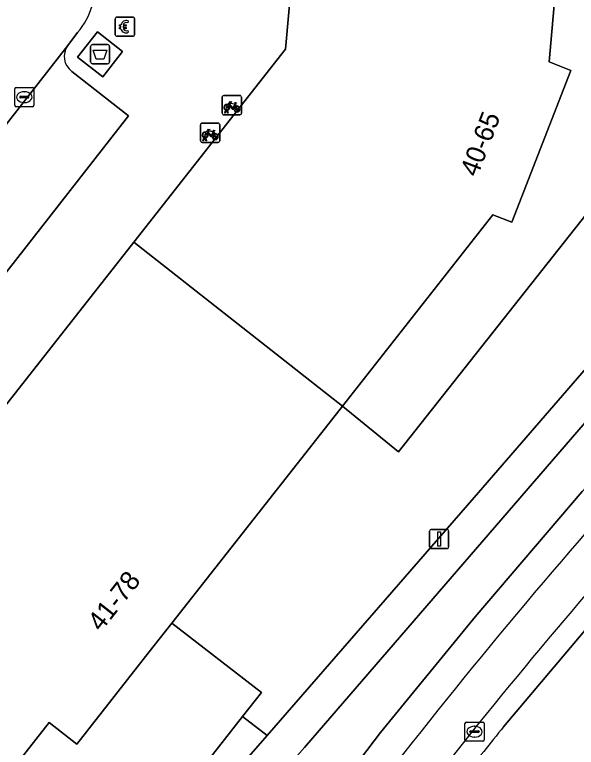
# Model space of a CAD drawing. Extents: x 160304 to 160955, y 383684 to 384161.
# Drawn here: x 160834.76 to 160864.04, y 383795.43 to 383833.59 of the extents above; entities that cross this region are included whole.
import ezdxf

# ---------------------------------------------------------------- set-up
doc = ezdxf.new("R2010")
doc.units = 0
for name, color, linetype in [('IMGEO_Afval_apart_plaats', 7, 'Continuous'), ('IMGEO_Betaalautomaat', 7, 'Continuous'), ('IMGEO_Erf', 7, 'Continuous'), ('IMGEO_Fietsenrek', 7, 'Continuous'), ('IMGEO_Fietspad_open', 7, 'Continuous'), ('IMGEO_Groenvoorziening', 7, 'Continuous'), ('IMGEO_Kolk', 7, 'Continuous'), ('IMGEO_Lichtmast', 7, 'Continuous'), ('IMGEO_Pand', 7, 'Continuous'), ('IMGEO_Pand_nummerreeks', 7, 'Continuous'), ('IMGEO_Parkeervlak_open', 7, 'Continuous'), ('IMGEO_Rijbaan_lokaal_open', 7, 'Continuous'), ('IMGEO_Voetpad_gesloten', 7, 'Continuous'), ('IMGEO_Voetpad_open', 7, 'Continuous')]:
    doc.layers.add(name, color=color, linetype=linetype)

msp = doc.modelspace()

# ---------------------------------------------------------------- linework, layer by layer
at = {"layer": 'IMGEO_Afval_apart_plaats'}
for p, q in [((160838.717, 383831.132), (160838.717, 383831.932)), ((160838.717, 383831.932), (160838.717, 383831.132)), ((160838.817, 383832.032), (160839.607, 383832.032)), ((160839.607, 383832.032), (160838.817, 383832.032)), ((160839.707, 383831.932), (160839.707, 383831.132)), ((160839.707, 383831.132), (160839.707, 383831.932)), ((160839.607, 383831.032), (160838.817, 383831.032)), ((160838.817, 383831.032), (160839.607, 383831.032))]:
    msp.add_line(p, q, dxfattribs=at)
msp.add_lwpolyline([(160838.86, 383831.746), (160839.564, 383831.746), (160839.415, 383831.276), (160839.009, 383831.276), (160838.86, 383831.746)], dxfattribs=at)
for centre, start, end in [((160838.817, 383831.932), 90, 180), ((160838.817, 383831.932), 90, 180), ((160839.607, 383831.932), 0, 90), ((160839.607, 383831.932), 360, 90), ((160838.817, 383831.132), 180, 270), ((160838.817, 383831.132), 180, 270), ((160839.607, 383831.132), 270, 0), ((160839.607, 383831.132), 270, 0)]:
    msp.add_arc(centre, 0.1, start, end, dxfattribs=at)
at = {"layer": 'IMGEO_Betaalautomaat'}
for p, q in [((160840.008, 383832.538), (160840.008, 383833.379)), ((160840.008, 383833.379), (160840.008, 383832.538)), ((160840.083, 383833.462), (160840.924, 383833.462)), ((160840.924, 383833.462), (160840.083, 383833.462)), ((160841.007, 383833.388), (160841.007, 383832.547)), ((160841.007, 383832.547), (160841.007, 383833.388)), ((160840.291, 383832.926), (160840.291, 383832.994)), ((160840.412, 383832.994), (160840.412, 383832.926)), ((160840.67, 383833.267), (160840.653, 383833.167)), ((160840.657, 383832.761), (160840.679, 383832.674)), ((160840.933, 383832.463), (160840.092, 383832.463)), ((160840.092, 383832.463), (160840.933, 383832.463))]:
    msp.add_line(p, q, dxfattribs=at)
for points in [[(160840.291, 383832.994), (160840.222, 383832.994), (160840.222, 383833.063), (160840.301, 383833.063)], [(160840.423, 383833.063), (160840.57, 383833.063), (160840.57, 383832.994), (160840.412, 383832.994)], [(160840.296, 383832.857), (160840.222, 383832.857), (160840.222, 383832.926), (160840.291, 383832.926)], [(160840.412, 383832.926), (160840.57, 383832.926), (160840.57, 383832.857), (160840.426, 383832.857)]]:
    msp.add_lwpolyline(points, dxfattribs=at)
for centre, radius, start, end in [((160840.086, 383833.385), 0.0779, 92.4484, 184.2845), ((160840.086, 383833.385), 0.0779, 92.4484, 184.2845), ((160840.93, 383833.385), 0.0779, 2.4484, 94.2845), ((160840.93, 383833.385), 0.0779, 2.4484, 94.2845), ((160840.584, 383832.987), 0.293, 73.014, 165.0139), ((160840.59, 383833), 0.179, 69.3236, 159.5683), ((160840.557, 383832.912), 0.267, 191.8096, 297.0389), ((160840.59, 383832.927), 0.179, 202.7625, 291.8693), ((160840.086, 383832.541), 0.0779, 182.4484, 274.2845), ((160840.086, 383832.541), 0.0779, 182.4484, 274.2845), ((160840.93, 383832.541), 0.0779, 272.4484, 4.2845), ((160840.93, 383832.541), 0.0779, 272.4484, 4.2845)]:
    msp.add_arc(centre, radius, start, end, dxfattribs=at)
at = {"layer": 'IMGEO_Erf'}
for points in [[(160867.154, 383826.483), (160870.895, 383862.33), (160862.472, 383878.595), (160857.274, 383875.816), (160863.179, 383864.695), (160864.295, 383864.926), (160865.99, 383856.743), (160864.863, 383856.51), (160863.738, 383843.778), (160862.62, 383831.129), (160863.763, 383830.681), (160860.673, 383822.784), (160859.69, 383823.168), (160851.843, 383813.196), (160854.767, 383810.821)], [(160846.646, 383797.038), (160847.628, 383798.289), (160842.953, 383801.897), (160841.97, 383800.647), (160837.998, 383795.599), (160836.555, 383796.734), (160832.747, 383791.894), (160828.938, 383787.053), (160830.345, 383785.946), (160825.34, 383779.585), (160820.334, 383773.223), (160818.929, 383774.328), (160815.045, 383769.391), (160813.163, 383770.872), (160809.79, 383766.584), (160819.879, 383762.965), (160820.676, 383762.544), (160823.588, 383766.411), (160823.392, 383766.595), (160830.29, 383775.722), (160830.106, 383775.963)]]:
    msp.add_lwpolyline(points, close=True, dxfattribs=at)
at = {"layer": 'IMGEO_Fietsenrek'}
for p, q in [((160845.582, 383828.452), (160845.582, 383829.293)), ((160845.582, 383829.293), (160845.582, 383828.452)), ((160845.657, 383829.377), (160846.498, 383829.377)), ((160846.498, 383829.377), (160845.657, 383829.377)), ((160846.582, 383829.302), (160846.582, 383828.461)), ((160846.582, 383828.461), (160846.582, 383829.302)), ((160846.269, 383828.926), (160846.305, 383828.831)), ((160845.709, 383828.461), (160845.748, 383828.621)), ((160845.743, 383828.461), (160845.709, 383828.461)), ((160845.778, 383828.609), (160845.743, 383828.461)), ((160845.82, 383828.633), (160845.819, 383828.637)), ((160845.861, 383828.461), (160845.827, 383828.603)), ((160845.851, 383828.644), (160845.852, 383828.637)), ((160845.859, 383828.607), (160845.894, 383828.461)), ((160845.894, 383828.461), (160845.861, 383828.461)), ((160846.507, 383828.377), (160845.666, 383828.377)), ((160845.666, 383828.377), (160846.507, 383828.377)), ((160844.45, 383827.014), (160844.45, 383827.855)), ((160844.45, 383827.855), (160844.45, 383827.014)), ((160844.525, 383827.939), (160845.366, 383827.939)), ((160845.366, 383827.939), (160844.525, 383827.939)), ((160845.45, 383827.864), (160845.45, 383827.023)), ((160845.45, 383827.023), (160845.45, 383827.864)), ((160845.137, 383827.488), (160845.173, 383827.393)), ((160845.375, 383826.939), (160844.534, 383826.939)), ((160844.534, 383826.939), (160845.375, 383826.939)), ((160844.577, 383827.023), (160844.616, 383827.183)), ((160844.611, 383827.023), (160844.577, 383827.023)), ((160844.646, 383827.171), (160844.611, 383827.023)), ((160844.688, 383827.195), (160844.687, 383827.199)), ((160844.729, 383827.023), (160844.695, 383827.165)), ((160844.719, 383827.206), (160844.72, 383827.199)), ((160844.727, 383827.169), (160844.762, 383827.023)), ((160844.762, 383827.023), (160844.729, 383827.023))]:
    msp.add_line(p, q, dxfattribs=at)
for points in [[(160845.916, 383828.851), (160845.864, 383828.761), (160845.824, 383828.736), (160845.825, 383828.783), (160845.88, 383828.877)], [(160845.895, 383828.903), (160845.99, 383829.067), (160846.076, 383829.053), (160846.078, 383829.044), (160846.022, 383829.033), (160845.995, 383828.988), (160846.251, 383828.947)], [(160846.191, 383828.659), (160846.141, 383828.659), (160845.95, 383828.91), (160845.931, 383828.878)], [(160846.238, 383828.922), (160845.981, 383828.963), (160845.964, 383828.934), (160846.131, 383828.714), (160846.238, 383828.922)], [(160846.286, 383828.824), (160846.256, 383828.901), (160846.147, 383828.683), (160846.19, 383828.683)], [(160846.22, 383828.683), (160846.34, 383828.682), (160846.296, 383828.796)], [(160846.316, 383828.803), (160846.371, 383828.658), (160846.221, 383828.658)], [(160846.251, 383828.947), (160846.276, 383828.996), (160846.27, 383829), (160846.247, 383829.004), (160846.235, 383829.011), (160846.234, 383829.014), (160846.236, 383829.019), (160846.331, 383829.004), (160846.333, 383828.994), (160846.323, 383828.981), (160846.311, 383828.975), (160846.297, 383828.981), (160846.269, 383828.926)], [(160844.784, 383827.413), (160844.732, 383827.323), (160844.692, 383827.298), (160844.693, 383827.345), (160844.748, 383827.439)], [(160844.763, 383827.465), (160844.858, 383827.629), (160844.944, 383827.615), (160844.946, 383827.606), (160844.89, 383827.595), (160844.863, 383827.55), (160845.119, 383827.509)], [(160845.059, 383827.221), (160845.009, 383827.221), (160844.818, 383827.472), (160844.799, 383827.44)], [(160845.106, 383827.484), (160844.849, 383827.525), (160844.832, 383827.496), (160844.999, 383827.276), (160845.106, 383827.484)], [(160845.154, 383827.386), (160845.124, 383827.463), (160845.015, 383827.245), (160845.058, 383827.245)], [(160845.088, 383827.245), (160845.208, 383827.244), (160845.164, 383827.358)], [(160845.184, 383827.365), (160845.239, 383827.22), (160845.089, 383827.22)], [(160845.119, 383827.509), (160845.144, 383827.558), (160845.138, 383827.562), (160845.115, 383827.566), (160845.103, 383827.573), (160845.102, 383827.576), (160845.104, 383827.581), (160845.199, 383827.566), (160845.201, 383827.556), (160845.191, 383827.543), (160845.179, 383827.537), (160845.165, 383827.543), (160845.137, 383827.488)]]:
    msp.add_lwpolyline(points, dxfattribs=at)
for centre, radius, start, end in [((160845.66, 383829.299), 0.0779, 92.4484, 184.2845), ((160845.66, 383829.299), 0.0779, 92.4484, 184.2845), ((160846.504, 383829.299), 0.0779, 2.4484, 94.2845), ((160846.504, 383829.299), 0.0779, 2.4484, 94.2845), ((160845.822, 383828.762), 0.159, 62.6766, 242.1369), ((160845.822, 383828.762), 0.129, 63.3192, 238.903), ((160845.822, 383828.762), 0.129, 283.6043, 43.4302), ((160845.822, 383828.762), 0.159, 283.5766, 46.6042), ((160846.349, 383828.678), 0.159, 113.3408, 178.3217), ((160846.349, 383828.678), 0.159, 187.0065, 105.7708), ((160846.349, 383828.678), 0.129, 113.923, 177.9556), ((160846.349, 383828.678), 0.129, 188.6715, 104.5883), ((160845.66, 383828.455), 0.0779, 182.4484, 274.2845), ((160845.66, 383828.455), 0.0779, 182.4484, 274.2845), ((160845.802, 383828.633), 0.0499, 12.8025, 158.6934), ((160845.822, 383828.762), 0.159, 253.9967, 271.7867), ((160845.802, 383828.633), 0.0174, 12.8025, 163.4502), ((160845.822, 383828.762), 0.129, 253.415, 269.0204), ((160846.504, 383828.455), 0.0779, 272.4484, 4.2845), ((160846.504, 383828.455), 0.0779, 272.4484, 4.2845), ((160844.528, 383827.861), 0.0779, 92.4484, 184.2845), ((160844.528, 383827.861), 0.0779, 92.4484, 184.2845), ((160845.372, 383827.861), 0.0779, 2.4484, 94.2845), ((160845.372, 383827.861), 0.0779, 2.4484, 94.2845), ((160844.69, 383827.324), 0.159, 62.6766, 242.1369), ((160844.69, 383827.324), 0.129, 63.3192, 238.903), ((160844.69, 383827.324), 0.129, 283.6043, 43.4302), ((160844.69, 383827.324), 0.159, 283.5766, 46.6042), ((160845.217, 383827.24), 0.159, 113.3408, 178.3217), ((160845.217, 383827.24), 0.159, 187.0065, 105.7708), ((160845.217, 383827.24), 0.129, 113.923, 177.9556), ((160845.217, 383827.24), 0.129, 188.6715, 104.5883), ((160844.528, 383827.017), 0.0779, 182.4484, 274.2845), ((160844.528, 383827.017), 0.0779, 182.4484, 274.2845), ((160844.67, 383827.195), 0.0499, 12.8025, 158.6934), ((160844.69, 383827.324), 0.159, 253.9967, 271.7867), ((160844.67, 383827.195), 0.0174, 12.8025, 163.4502), ((160844.69, 383827.324), 0.129, 253.415, 269.0204), ((160845.372, 383827.017), 0.0779, 272.4484, 4.2845), ((160845.372, 383827.017), 0.0779, 272.4484, 4.2845)]:
    msp.add_arc(centre, radius, start, end, dxfattribs=at)
at = {"layer": 'IMGEO_Fietspad_open'}
for centre, radius, start, end in [((161101.821, 383600.979), 313.991, 136.82328, 145.22029), ((161080.422, 383618.144), 284.468, 137.93366, 146.11352)]:
    msp.add_arc(centre, radius, start, end, dxfattribs=at)
at = {"layer": 'IMGEO_Groenvoorziening'}
for points in [[(160867.154, 383826.483), (160854.767, 383810.821), (160851.843, 383813.196), (160851.726, 383813.047), (160842.953, 383801.897), (160847.628, 383798.289), (160846.646, 383797.038), (160847.919, 383796.056), (160858.712, 383808.442), (160875.547, 383827.875)], [(160874.916, 383813.366), (160868.835, 383806.658), (160860.248, 383796.503)]]:
    msp.add_lwpolyline(points, dxfattribs=at)
for points in [[(160875.807, 383821.459), (160871.102, 383819.99), (160849.874, 383795.418), (160840.438, 383784.74), (160836.693, 383778.03), (160818.68, 383750), (160817.304, 383748.182), (160820.261, 383745.938), (160822.902, 383750), (160831.252, 383762.844), (160835.377, 383769.709), (160839.455, 383776.223), (160841.939, 383779.888), (160844.965, 383784.351), (160847.633, 383788.041), (160853.84, 383796.208), (160858.767, 383802.234), (160864.338, 383808.756), (160873.125, 383818.297)], [(160847.919, 383796.056), (160846.646, 383797.038), (160830.106, 383775.963), (160830.29, 383775.722), (160831.043, 383775.115), (160839.16, 383786.027)]]:
    msp.add_lwpolyline(points, close=True, dxfattribs=at)
msp.add_arc((161126.716, 383581.317), 342.505, 141.07743, 141.63004, dxfattribs=at)
at = {"layer": 'IMGEO_Kolk'}
for p, q in [((160834.763, 383828.869), (160834.763, 383829.721)), ((160834.838, 383829.795), (160835.69, 383829.795)), ((160835.251, 383829.575), (160835.276, 383829.575)), ((160835.764, 383829.721), (160835.764, 383828.869)), ((160835.022, 383829.289), (160835.022, 383829.301)), ((160835.46, 383829.252), (160835.062, 383829.252)), ((160835.065, 383829.338), (160835.463, 383829.338)), ((160835.506, 383829.301), (160835.506, 383829.289)), ((160835.274, 383829.015), (160835.249, 383829.015)), ((160835.69, 383828.795), (160834.838, 383828.795)), ((160858.308, 383796.748), (160859.16, 383796.748)), ((160858.233, 383795.822), (160858.233, 383796.674)), ((160858.721, 383796.528), (160858.746, 383796.528)), ((160859.234, 383796.674), (160859.234, 383795.822)), ((160858.492, 383796.242), (160858.492, 383796.254)), ((160858.93, 383796.205), (160858.532, 383796.205)), ((160858.535, 383796.291), (160858.933, 383796.291)), ((160858.976, 383796.254), (160858.976, 383796.242)), ((160859.16, 383795.748), (160858.308, 383795.748)), ((160858.744, 383795.968), (160858.719, 383795.968))]:
    msp.add_line(p, q, dxfattribs=at)
for points in [[(160834.763, 383828.869), (160834.763, 383829.721)], [(160834.838, 383829.795), (160835.69, 383829.795)], [(160835.764, 383829.721), (160835.764, 383828.869)], [(160835.69, 383828.795), (160834.838, 383828.795)], [(160858.308, 383796.748), (160859.16, 383796.748)], [(160858.233, 383795.822), (160858.233, 383796.674)], [(160859.234, 383796.674), (160859.234, 383795.822)], [(160859.16, 383795.748), (160858.308, 383795.748)]]:
    msp.add_lwpolyline(points, dxfattribs=at)
for centre, radius, start, end in [((160834.84, 383829.719), 0.0765, 91.552, 178.448), ((160834.84, 383829.719), 0.0765, 91.552, 178.448), ((160835.688, 383829.719), 0.0765, 1.552, 88.448), ((160835.688, 383829.719), 0.0765, 1.552, 88.448), ((160835.062, 383829.298), 0.0403, 85.8775, 175.7526), ((160835.059, 383829.288), 0.0366, 178.938, 274.7102), ((160835.463, 383829.295), 0.043, 264.8664, 352.4533), ((160835.467, 383829.3), 0.0386, 1.7309, 96.639), ((160834.84, 383828.871), 0.0765, 181.552, 268.448), ((160834.84, 383828.871), 0.0765, 181.552, 268.448), ((160835.688, 383828.871), 0.0765, 271.552, 358.448), ((160835.688, 383828.871), 0.0765, 271.552, 358.448), ((160858.31, 383796.672), 0.0765, 91.552, 178.448), ((160858.31, 383796.672), 0.0765, 91.552, 178.448), ((160859.158, 383796.672), 0.0765, 1.552, 88.448), ((160859.158, 383796.672), 0.0765, 1.552, 88.448), ((160858.532, 383796.251), 0.0403, 85.8775, 175.7526), ((160858.529, 383796.241), 0.0366, 178.938, 274.7102), ((160858.933, 383796.248), 0.043, 264.8664, 352.4533), ((160858.937, 383796.253), 0.0386, 1.7309, 96.639), ((160858.31, 383795.824), 0.0765, 181.552, 268.448), ((160858.31, 383795.824), 0.0765, 181.552, 268.448), ((160859.158, 383795.824), 0.0765, 271.552, 358.448), ((160859.158, 383795.824), 0.0765, 271.552, 358.448)]:
    msp.add_arc(centre, radius, start, end, dxfattribs=at)
for centre, major_axis, ratio, start_param, end_param in [((160835.25, 383829.295), (-0.387, 0.002), 0.722429, 4.712389, 7.853982), ((160835.275, 383829.295), (-0.39, 0.002), 0.717154, 1.570796, 4.712389), ((160858.72, 383796.248), (-0.387, 0.002), 0.722429, 4.712389, 7.853982), ((160858.745, 383796.248), (-0.39, 0.002), 0.717154, 1.570796, 4.712389)]:
    msp.add_ellipse(centre, major_axis=major_axis, ratio=ratio, start_param=start_param, end_param=end_param, dxfattribs=at)
at = {"layer": 'IMGEO_Lichtmast'}
for p, q in [((160856.394, 383805.882), (160856.394, 383806.682)), ((160856.394, 383806.682), (160856.394, 383805.882)), ((160856.494, 383806.782), (160857.284, 383806.782)), ((160857.284, 383806.782), (160856.494, 383806.782)), ((160857.384, 383806.682), (160857.384, 383805.882)), ((160857.384, 383805.882), (160857.384, 383806.682)), ((160857.284, 383805.782), (160856.494, 383805.782)), ((160856.494, 383805.782), (160857.284, 383805.782))]:
    msp.add_line(p, q, dxfattribs=at)
msp.add_lwpolyline([(160856.814, 383806.657), (160856.964, 383806.657), (160856.964, 383805.907), (160856.814, 383805.907), (160856.814, 383806.657)], dxfattribs=at)
for centre, start, end in [((160856.494, 383806.682), 90, 180), ((160856.494, 383806.682), 90, 180), ((160857.284, 383806.682), 0, 90), ((160857.284, 383806.682), 360, 90), ((160856.494, 383805.882), 180, 270), ((160856.494, 383805.882), 180, 270), ((160857.284, 383805.882), 270, 0), ((160857.284, 383805.882), 270, 0)]:
    msp.add_arc(centre, 0.1, start, end, dxfattribs=at)
at = {"layer": 'IMGEO_Pand'}
for points in [[(160851.843, 383813.196), (160859.69, 383823.168), (160860.673, 383822.784), (160863.763, 383830.681), (160862.62, 383831.129), (160863.738, 383843.778), (160846.911, 383845.265), (160846.219, 383837.433), (160848.984, 383835.493), (160849.206, 383835.474), (160848.881, 383831.788), (160840.979, 383821.745)], [(160851.726, 383813.047), (160851.843, 383813.196), (160840.979, 383821.745), (160827.792, 383804.985), (160823.325, 383799.307), (160832.747, 383791.894), (160836.555, 383796.734), (160837.998, 383795.599), (160841.97, 383800.647), (160842.953, 383801.897)]]:
    msp.add_lwpolyline(points, close=True, dxfattribs=at)
at = {"layer": 'IMGEO_Parkeervlak_open'}
for points in [[(160837.528, 383831.992), (160822.42, 383812.658)], [(160823.8, 383812.776), (160826.73, 383810.469), (160840.69, 383828.317), (160837.742, 383830.632)]]:
    msp.add_lwpolyline(points, dxfattribs=at)
msp.add_arc((160838.321, 383831.42), 0.978, 144.1834, 233.7013, dxfattribs=at)
at = {"layer": 'IMGEO_Rijbaan_lokaal_open'}
for points in [[(160830.683, 383833.311), (160819.095, 383818.648), (160818.873, 383818.367), (160817.702, 383816.886), (160821.453, 383811.461), (160822.42, 383812.658), (160837.528, 383831.992)], [(160837.528, 383831.992), (160838.039, 383832.662)]]:
    msp.add_lwpolyline(points, dxfattribs=at)
msp.add_arc((160835.33, 383835.038), 3.604, 318.7515, 344.0218, dxfattribs=at)
at = {"layer": 'IMGEO_Voetpad_gesloten'}
msp.add_lwpolyline([(160840.382, 383831.68), (160839.073, 383832.703), (160838.042, 383831.383), (160839.351, 383830.361)], close=True, dxfattribs=at)
at = {"layer": 'IMGEO_Voetpad_open'}
for points in [[(160840.979, 383821.745), (160848.881, 383831.788), (160849.206, 383835.474), (160848.984, 383835.493), (160846.219, 383837.433), (160846.911, 383845.265), (160847.603, 383853.097), (160850.344, 383854.648), (160850.918, 383854.597), (160851.22, 383858.023)], [(160838.039, 383832.662), (160837.528, 383831.992)], [(160849.874, 383795.418), (160871.102, 383819.99), (160872.244, 383821.313), (160874.628, 383824.072), (160879.254, 383829.246), (160877.717, 383830.549), (160875.547, 383827.875), (160858.712, 383808.442), (160847.919, 383796.056), (160839.16, 383786.027), (160831.043, 383775.115), (160821.21, 383762.12), (160813.111, 383751.753)], [(160837.742, 383830.632), (160840.69, 383828.317), (160826.73, 383810.469), (160823.8, 383812.776)], [(160881.941, 383828.246), (160880.164, 383828.519), (160879.799, 383827.494), (160878.434, 383824.961), (160876.395, 383822.205), (160876.081, 383821.782), (160875.807, 383821.459), (160873.125, 383818.297), (160864.338, 383808.756), (160858.767, 383802.234), (160853.84, 383796.208), (160847.633, 383788.041)], [(160817.459, 383794.79), (160818.965, 383796.703), (160826.378, 383806.12), (160827.792, 383804.985), (160840.979, 383821.745)], [(160860.248, 383796.503), (160868.835, 383806.658), (160874.916, 383813.366)]]:
    msp.add_lwpolyline(points, dxfattribs=at)
msp.add_lwpolyline([(160838.042, 383831.383), (160839.073, 383832.703), (160840.382, 383831.68), (160839.351, 383830.361)], close=True, dxfattribs=at)
for centre, radius, start, end in [((160835.33, 383835.038), 3.604, 318.7515, 344.0218), ((160838.321, 383831.42), 0.978, 144.1834, 233.7013), ((161101.821, 383600.979), 313.991, 136.82328, 145.22029), ((161080.422, 383618.144), 284.468, 137.93366, 146.11352), ((161126.716, 383581.317), 342.505, 141.07743, 141.63004)]:
    msp.add_arc(centre, radius, start, end, dxfattribs=at)

# ---------------------------------------------------------------- texts
at = {"layer": 'IMGEO_Pand_nummerreeks'}
for s, rotation, p in [('40-65', 69.0832, (160858.879, 383825.09)), ('41-78', 51.8584, (160839.264, 383801.411))]:
    msp.add_text(s, height=1, rotation=rotation, dxfattribs=at).set_placement(p)

doc.saveas('drawing.dxf')
